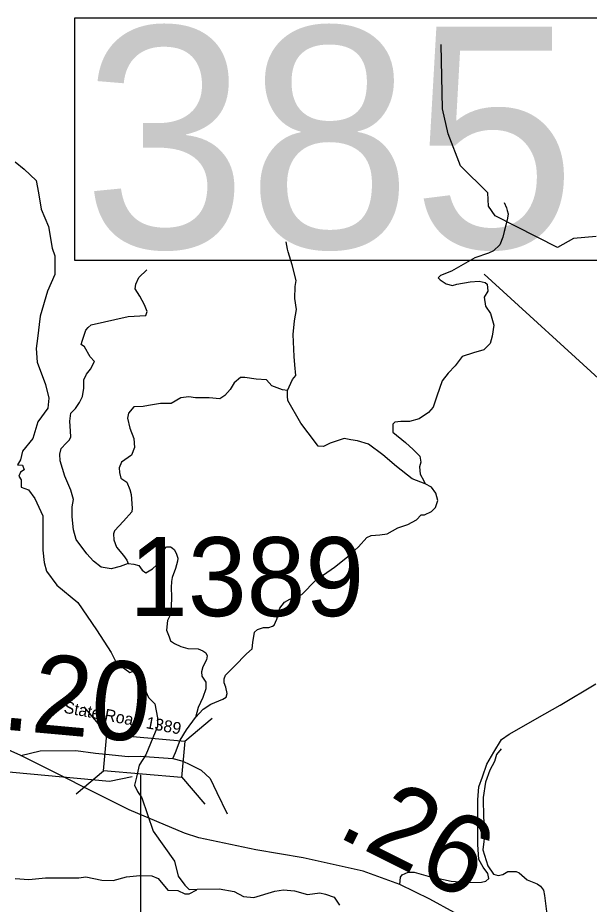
# Model space of a CAD drawing. Extents: x 1248224 to 1454986, y 825081 to 985870.
# Drawn here: x 1277202 to 1280820, y 902200 to 907812 of the extents above; entities that cross this region are included whole.
import ezdxf

# ---------------------------------------------------------------- set-up
doc = ezdxf.new("R2010")
doc.units = 0
for name, color, linetype in [('Exist Hydrographic Creek Single Shore', 7, 'Continuous'), ('Exist Hydrographic Misc Water Feature', 7, 'Continuous'), ('Exist Road Non-System Type 51', 7, 'Continuous'), ('Exist Road Primary US Attributed', 7, 'Continuous'), ('Exist Road Primary US Mileage Hundredths English Label', 7, 'Continuous'), ('Exist Road Secondary Mileage Hundredths English Label', 7, 'Continuous'), ('Exist Road Secondary Structure Standard Bridge CELL', 7, 'Continuous'), ('Exist Road Secondary Structure Standard Bridge Number Label', 7, 'Continuous'), ('Exist Road Secondary Type 51 Attributed', 7, 'Continuous'), ('Exist Road Secondary Type 51 Label', 7, 'Continuous'), ('Exist Road Secondary Type 51 Number Label', 7, 'Continuous')]:
    doc.layers.add(name, color=color, linetype=linetype)

msp = doc.modelspace()

# ---------------------------------------------------------------- linework, layer by layer
at = {"layer": 'Exist Hydrographic Creek Single Shore'}
for points in [[(1277187, 906899.2), (1277242, 906852.9), (1277318.6, 906782.1), (1277333, 906704), (1277350.4, 906599.9), (1277396.7, 906490), (1277419.8, 906354.1), (1277437.2, 906304.9), (1277437.2, 906186.3), (1277390.9, 906082.2), (1277344.6, 905923.2), (1277327.3, 905781.5), (1277318.6, 905717.9), (1277324.4, 905631.1), (1277377.9, 905490.9), (1277398.1, 905404.1), (1277392.3, 905340.5), (1277328.7, 905253.7), (1277296.9, 905149.6), (1277233.3, 905068.7), (1277218.8, 905013.7), (1277201.5, 904981.9), (1277233.3, 904979), (1277242, 904950.1), (1277218.8, 904935.6), (1277210.1, 904909.6), (1277224.6, 904886.5), (1277224.6, 904854.7), (1277224.6, 904840.2), (1277270.9, 904822.9), (1277311.4, 904767.9), (1277362, 904659.5), (1277362, 904569.8), (1277362, 904442.6), (1277370.6, 904364.5), (1277385.1, 904309.6), (1277448.7, 904219.9), (1277583.2, 904111.5), (1277700.3, 903936.5), (1277792.8, 903794.8), (1277824.7, 903731.2), (1277911.4, 903667.6), (1277966.4, 903687.8), (1277998.2, 903650.2), (1277992.4, 903595.3), (1278030, 903508.5), (1278070.5, 903468), (1278087.8, 903381.3), (1278087.8, 903326.3), (1278014.1, 903145.6)], [(1278014.1, 903145.6), (1277970, 903081.3), (1277954.1, 903004.6), (1277941, 902954), (1277959.8, 902913.5), (1277988.8, 902874.5), (1278059.6, 902663.4), (1278195.5, 902472.5), (1278218.7, 902377.1), (1278259.1, 902320.7), (1278286.6, 902293.3), (1278338.7, 902296.1), (1278477.5, 902297.6), (1278572.9, 902281.7), (1278632.2, 902249.9), (1278697.3, 902244.1), (1278828.8, 902283.1), (1278883.8, 902291.8), (1278954.6, 902284.6), (1279035.6, 902261.4), (1279113.7, 902271.6), (1279149.8, 902264.3), (1279206.2, 902245.5), (1279238, 902193.5)]]:
    msp.add_lwpolyline(points, dxfattribs=at)
at = {"layer": 'Exist Hydrographic Misc Water Feature'}
for points in [[(1280863, 906427.5), (1280719.9, 906414), (1280619, 906356.9), (1280223.9, 906558.5), (1280183, 906618.4), (1280177, 906703.8), (1280005.9, 906874.7), (1279927.9, 907076.5), (1279890, 907234.9), (1279882.9, 907642)], [(1277927, 903006.5), (1277784, 902976.5), (1277077, 903043.2), (1276707, 903250.8), (1276375, 903667.9), (1276234.9, 903746.2), (1276010.9, 903776.9), (1275624.9, 904011.2), (1275455.9, 904290.4), (1275292.9, 904786.1), (1275289.9, 904986.3), (1275228.9, 905230.5), (1275035.9, 905493.7), (1275010.9, 906186.9), (1275050.9, 906478.3), (1275001.9, 906830.5)], [(1280261.9, 903183.8), (1280233.1, 903149), (1280220, 903104.9), (1280190.6, 903049.8), (1280162.7, 902974), (1280148.4, 902876.6), (1280151, 902744.5), (1280161.2, 902667.9), (1280146.2, 902544.2), (1280177.8, 902443.5), (1280214.4, 902391.1), (1280244.2, 902382.2), (1280272.4, 902389.1), (1280304.9, 902408.2), (1280356.9, 902407), (1280376.8, 902398.5), (1280427.7, 902355.6), (1280491.1, 902329.7), (1280510.8, 902313.8), (1280530.2, 902288.7), (1280537.3, 902256.5), (1280555.7, 902104.4)], [(1277185.7, 902363.1), (1277273.5, 902356.4), (1277377.9, 902366.7), (1277590, 902367.4), (1277634.2, 902373.8), (1277733.8, 902353.7), (1277805.7, 902351.5), (1277890.3, 902373.6), (1277974.6, 902381.8), (1278050.6, 902379.5), (1278090.3, 902363.1), (1278152.5, 902289.6), (1278216.5, 902287.5), (1278260, 902266.9), (1278287.9, 902265.6), (1278336.7, 902290.8)]]:
    msp.add_lwpolyline(points, dxfattribs=at)
at = {"layer": 'Exist Road Non-System Type 51'}
for points in [[(1280280.8, 906643), (1280295.9, 906607.7), (1280300.9, 906592.6), (1280306, 906570), (1280303.4, 906542.3), (1280290.9, 906499.5), (1280280.8, 906459.2), (1280273.3, 906424), (1280253.1, 906373.7), (1280212.9, 906335.9), (1280182.7, 906320.8), (1280094.7, 906293.1), (1279948.8, 906207.5), (1279878.4, 906179.9), (1279863.3, 906164.8), (1279875.9, 906152.2), (1279913.6, 906127), (1279953.9, 906116.9), (1279981.5, 906124.5), (1280067, 906139.6), (1280122.4, 906144.6), (1280160.1, 906137.1), (1280172.7, 906124.5), (1280177.7, 906081.7), (1280155.1, 906043.9), (1280162.6, 905986.1), (1280195.3, 905940.7), (1280215.4, 905865.2), (1280205.4, 905797.3), (1280192.8, 905749.5), (1280152.8, 905710.3), (1280087.4, 905690.1), (1280014.5, 905667.5), (1279971.7, 905609.6), (1279926.5, 905561.8), (1279888.7, 905514), (1279856, 905415.8), (1279830.9, 905347.8), (1279803.2, 905312.6), (1279742.9, 905272.3), (1279682.5, 905257.2), (1279627.2, 905257.2), (1279589.4, 905252.2), (1279576.9, 905239.6), (1279576.9, 905189.3), (1279657.4, 905123.8), (1279705.1, 905078.5), (1279747.9, 905037), (1279752.9, 904999.3), (1279745.4, 904969.1), (1279750.4, 904923.8), (1279773, 904881), (1279781.4, 904861.3)], [(1278908.9, 905452), (1278941.6, 905522.5), (1278961.7, 905547.7), (1278956.7, 905615.6), (1278951.6, 905668.5), (1278946.6, 905806.9), (1278954.2, 905892.5), (1278966.7, 905964.3), (1278956.7, 906034.8), (1278959.2, 906110.3), (1278964.2, 906148), (1278939.1, 906248.7), (1278913.9, 906329.2), (1278908.9, 906346.9), (1278901.3, 906393.6)], [(1277901.1, 904358.2), (1277850.6, 904338.5), (1277792.8, 904323.4), (1277729.9, 904333.5), (1277682.1, 904371.2), (1277639.3, 904419.1), (1277571.4, 904509.7), (1277556.3, 904570.1), (1277546.3, 904653.1), (1277546.3, 904716.1), (1277556.3, 904761.4), (1277538.7, 904821.8), (1277501, 904909.9), (1277471.5, 905006.5), (1277469, 905049.3), (1277476.6, 905084.6), (1277509.3, 905119.8), (1277529.4, 905139.9), (1277539.4, 905160.1), (1277536.9, 905195.3), (1277531.9, 905258.2), (1277539.4, 905308.6), (1277567.1, 905338.8), (1277592.3, 905376.5), (1277612.4, 905414.3), (1277619.9, 905467.1), (1277619.9, 905520), (1277637.5, 905555.2), (1277662.7, 905587.9), (1277687.8, 905635.8), (1277660.2, 905666), (1277625, 905728.9), (1277604.8, 905744), (1277612.4, 905771.7), (1277632.5, 905834.6), (1277647.6, 905852.2), (1277667.7, 905867.3), (1277901.6, 905920.2), (1278012.3, 905927.7), (1278021.9, 905951.9), (1278004.3, 905994.7), (1277974.1, 906050), (1277946.4, 906095.3), (1277949, 906125.5), (1277969.1, 906168.3), (1278019.4, 906216.2)], [(1278908.9, 905452), (1278878.5, 905456.6), (1278810.6, 905481.8), (1278777.9, 905519.5), (1278712.5, 905524.6), (1278639.6, 905534.6), (1278611.9, 905534.6), (1278571.7, 905501.9), (1278546.5, 905459.1), (1278513.8, 905421.4), (1278481.1, 905398.7), (1278413.2, 905406.3), (1278327.7, 905406.3), (1278284.9, 905411.3), (1278234.6, 905406.3), (1278174.3, 905371), (1278106.4, 905371), (1278030.9, 905358.5), (1277995.7, 905350.9), (1277937.9, 905348.4), (1277902.7, 905308.1), (1277897.6, 905277.9), (1277912.7, 905215), (1277937.9, 905149.5), (1277940.4, 905091.7), (1277922.8, 905043.8), (1277859.9, 904998.5), (1277844.8, 904963.3), (1277847.3, 904933.1), (1277854.9, 904897.9), (1277892.6, 904872.7), (1277912.7, 904824.9), (1277921.2, 904793.6), (1277926.2, 904708), (1277923.7, 904685.4), (1277870.9, 904625), (1277815.6, 904564.6), (1277808, 904544.4), (1277810.5, 904506.7), (1277828.1, 904461.4), (1277870.9, 904408.5), (1277893.5, 904378.3), (1277901.1, 904358.2)], [(1279781.4, 904861.3), (1279698.4, 904894), (1279600.3, 904972), (1279512.3, 905045), (1279421.8, 905113), (1279353.9, 905133.1), (1279311.1, 905140.7), (1279268.3, 905148.2), (1279230.6, 905135.6), (1279180.3, 905118), (1279137.6, 905097.9), (1279104.9, 905100.4), (1279087.3, 905123.1), (1278994.2, 905246.4), (1278911.2, 905389.8), (1278908.9, 905416.8), (1278908.9, 905452)], [(1278183.8, 903123.9), (1278200.7, 903160.6), (1278230.9, 903238.6), (1278271.1, 903304), (1278326.5, 903382.1), (1278376.2, 903436.1), (1278424, 903466.3), (1278499.5, 903499), (1278522.1, 903511.6), (1278527.2, 903534.3), (1278519.6, 903574.6), (1278509.5, 903602.2), (1278509.5, 903627.4), (1278517.1, 903650.1), (1278574.9, 903708), (1278650.4, 903786), (1278685.6, 903816.2), (1278690.6, 903856.4), (1278700.7, 903921.9), (1278720.8, 903939.5), (1278758.5, 903952.1), (1278791.2, 903952.1), (1278813.9, 903959.6), (1278826.4, 903967.2), (1278841.5, 904004.9), (1278861.7, 904075.4), (1278891.8, 904113.2), (1278924.5, 904130.8), (1279000, 904161), (1279090.1, 904250.8), (1279208.3, 904333.9), (1279288.8, 904399.3), (1279359.2, 904462.3), (1279412, 904522.7), (1279439.7, 904535.2), (1279495, 904537.8), (1279540.3, 904545.3), (1279608.2, 904583.1), (1279671.1, 904603.2), (1279726.4, 904633.4), (1279756.6, 904666.1), (1279776.7, 904666.1), (1279822, 904686.3), (1279847.1, 904711.4), (1279862.2, 904756.7), (1279849.3, 904803.4), (1279821.7, 904841.2), (1279781.4, 904861.3)], [(1277901.1, 904358.2), (1277936.3, 904353.2), (1277969, 904345.6), (1277989.1, 904315.4), (1278014, 904298.2), (1278054.3, 904323.3), (1278081.9, 904348.5), (1278099.6, 904358.6), (1278114.6, 904388.8), (1278127.2, 904429), (1278129.7, 904446.7), (1278144.8, 904461.8), (1278170, 904461.8), (1278180, 904456.7), (1278195.1, 904444.1), (1278207.7, 904416.4), (1278215.2, 904391.3), (1278212.7, 904371.1), (1278200.2, 904325.8), (1278180, 904268), (1278175, 904242.8), (1278172.5, 904205), (1278175, 904147.1), (1278172.5, 904081.7), (1278170, 904041.4), (1278170, 904033.9), (1278149.9, 903996.1), (1278144.8, 903935.7), (1278159.9, 903892.9), (1278170, 903867.8), (1278195.1, 903850.1), (1278235.4, 903832.5), (1278278.1, 903819.9), (1278343.5, 903817.4), (1278373.7, 903804.8), (1278393.8, 903792.3), (1278401.4, 903772.1), (1278396.3, 903747), (1278373.7, 903704.2), (1278366.1, 903672.2), (1278368.6, 903644.5), (1278393.7, 903606.8), (1278393.7, 903564), (1278373.6, 903508.6), (1278343.4, 903445.7), (1278326.5, 903382.1)], [(1279620.4, 902324.4), (1279625.2, 902371.5), (1279636.7, 902385.9), (1279673.9, 902403), (1279711.1, 902403), (1279799.8, 902377.3), (1279945.8, 902345.8), (1280060.3, 902337.2), (1280137.6, 902340), (1280166.2, 902345.8), (1280183.4, 902362.9), (1280177.7, 902394.4), (1280149, 902434.5), (1280120.4, 902483.2), (1280114.7, 902577.8), (1280114.7, 902861.3), (1280120.4, 902944.4), (1280143.3, 903007.4), (1280171.9, 903087.6), (1280214.9, 903162.1), (1280263.5, 903242.3), (1280312.2, 903276.7), (1280538.3, 903405.6), (1280635.6, 903460), (1280861, 903596)], [(1278279, 903091.2), (1278362.8, 903048.8), (1278420.6, 902996.5), (1278461.9, 902908.3), (1278528, 902773.3)]]:
    msp.add_lwpolyline(points, dxfattribs=at)
at = {"layer": 'Exist Road Primary US Attributed'}
for points in [[(1277222.7, 903142.4), (1277099.9, 903196.2), (1276962.4, 903259), (1276721.9, 903369.6)], [(1280747.9, 901873.8), (1280554.3, 901907.8), (1280276.3, 901995.7), (1279963.9, 902147.2), (1279810.9, 902232), (1279620.4, 902324.4), (1279389.3, 902409.2), (1279008.2, 902494.1), (1278708.4, 902545.6), (1278349.2, 902621.3), (1278258.6, 902650.8), (1277907.2, 902797), (1277222.7, 903142.4)]]:
    msp.add_lwpolyline(points, dxfattribs=at)
at = {"layer": 'Exist Road Secondary Structure Standard Bridge CELL'}
for p, q in [((1277619.8, 903449.3), (1277765.5, 903276.1)), ((1278259.3, 903232.4), (1278432.6, 903378.2)), ((1277572.4, 902899.7), (1277745.6, 903045.4)), ((1278239.9, 903006.9), (1278385.6, 902833.7))]:
    msp.add_line(p, q, dxfattribs=at)
msp.add_lwpolyline([(1277765.5, 903276.1), (1278259.4, 903233.5), (1278239.5, 903002.8), (1277745.6, 903045.4)], close=True, dxfattribs=at)
at = {"layer": 'Exist Road Secondary Structure Standard Bridge Number Label'}
for p, q in [((1282996, 903592.4), (1280155.4, 906188.7)), ((1277978.6, 903019), (1277978.6, 900286.3))]:
    msp.add_line(p, q, dxfattribs=at)
msp.add_lwpolyline([(1277564.4, 907812.1), (1281280.3, 907812.1), (1281280.3, 906275.7), (1277564.4, 906275.7)], close=True, dxfattribs=at)
at = {"layer": 'Exist Road Secondary Type 51 Attributed'}
for points in [[(1277222.7, 903142.4), (1277344, 903171.2), (1277570.6, 903173.3), (1277694, 903156.7), (1277759, 903150), (1277900.3, 903135.8)], [(1277900.3, 903135.8), (1277978, 903137.1), (1278183.8, 903123.9), (1278241.2, 903107.9), (1278279, 903091.2)]]:
    msp.add_lwpolyline(points, dxfattribs=at)

# ---------------------------------------------------------------- texts
at = {"layer": 'Exist Road Primary US Mileage Hundredths English Label'}
msp.add_text('.26', height=500, rotation=333.4632, dxfattribs=at).set_placement((1279211.5, 902635.2))
at = {"layer": 'Exist Road Secondary Mileage Hundredths English Label'}
msp.add_text('.20', height=500, rotation=354.7716, dxfattribs=at).set_placement((1277093.9, 903308.3))
at = {"layer": 'Exist Road Secondary Structure Standard Bridge Number Label'}
msp.add_text('385', height=1400, dxfattribs=at).set_placement((1277614.5, 906354.8))
at = {"layer": 'Exist Road Secondary Type 51 Label'}
msp.add_text('State Road 1389', height=75, rotation=349.3555, dxfattribs=at).set_placement((1277489.3, 903413.5))
at = {"layer": 'Exist Road Secondary Type 51 Number Label'}
msp.add_text('1389', height=500, dxfattribs=at).set_placement((1277907.5, 904024.1))

doc.saveas('drawing.dxf')
